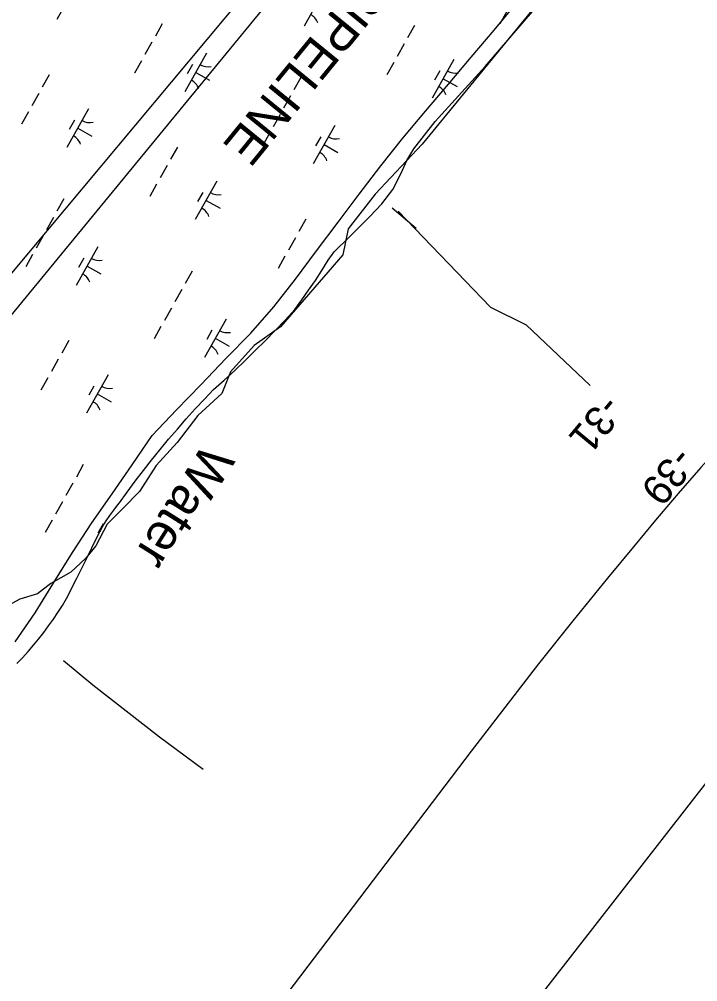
# Model space of a CAD drawing. Extents: x 3913936 to 3933962, y 195330 to 217741.
# Drawn here: x 3927136 to 3927903, y 210166 to 211254 of the extents above; entities that cross this region are included whole.
import ezdxf

# ---------------------------------------------------------------- set-up
doc = ezdxf.new("R2010")
doc.units = 0
for name, color, linetype in [('V-LEVE-TOET', 7, 'Continuous'), ('V-RIVR-EDGE', 7, 'Continuous'), ('V-RIVR-IDEN', 7, 'Continuous'), ('V-RIVR-RANG', 7, 'Continuous'), ('V-RRAP-FSHR', 7, 'Continuous'), ('V-TOPO-DPTH', 7, 'Continuous'), ('V-TOPO-MAJR', 7, 'Continuous'), ('V-TOPO-MINR', 7, 'Continuous'), ('V-UTIL-IDEN', 7, 'Continuous'), ('V-UTIL-LINE', 7, 'Continuous'), ('V-WETL-SWMP', 7, 'Continuous')]:
    doc.layers.add(name, color=color, linetype=linetype)

msp = doc.modelspace()

# ---------------------------------------------------------------- linework, layer by layer
at = {"layer": 'V-LEVE-TOET'}
msp.add_line((3927585, 211017.3), (3927557.8, 211040.4), dxfattribs=at)
for points in [[(3927564.4, 211037), (3927669, 210928.5), (3927709.2, 210908.4), (3927781.5, 210840)], [(3927344, 210406.2), (3927294.6, 210442.9), (3927219.2, 210501.3), (3927186.2, 210528.8)]]:
    msp.add_lwpolyline(points, dxfattribs=at)
at = {"layer": 'V-RIVR-EDGE'}
msp.add_lwpolyline([(3927756.7, 211314.2), (3927591.7, 211112.6), (3927538.6, 211056), (3927508, 211017.1), (3927502.1, 210987.7), (3927431.3, 210906.3), (3927401.9, 210885.1), (3927374.8, 210855.6), (3927365.3, 210830.9), (3927338.2, 210806.1), (3927314.7, 210775.5), (3927291.1, 210749.6), (3927272.2, 210720.1), (3927253.4, 210701.2), (3927235.7, 210683.5), (3927222.7, 210658.8), (3927210.9, 210644.6), (3927194.4, 210629.3), (3927172, 210616.4), (3927156.7, 210604.6), (3927136.7, 210598.7), (3927115.5, 210586.9)], dxfattribs=at)
at = {"layer": 'V-RRAP-FSHR'}
msp.add_lwpolyline([(3927131.5, 210550.4), (3927154.1, 210583.3), (3927175.3, 210617.3), (3927196.5, 210651.2), (3927218.2, 210684.8), (3927241.3, 210717.6), (3927263.8, 210750.5), (3927286.6, 210783.4), (3927314.1, 210812.4), (3927341.8, 210841.2), (3927369.6, 210870.5), (3927397.8, 210899.1), (3927423.9, 210928.7), (3927448.6, 210960.1), (3927472.3, 210992.3), (3927496.8, 211024.5), (3927520.4, 211056.3), (3927544.8, 211088.3), (3927569.6, 211119.3), (3927595.4, 211149.9), (3927621.2, 211180.5), (3927647.1, 211211), (3927673.1, 211241.5), (3927698.5, 211272.3)], dxfattribs=at)
at = {"layer": 'V-TOPO-DPTH'}
msp.add_lwpolyline([(3929049.3, 211975.4), (3928738.9, 211649.4), (3928719.6, 211629.1), (3928700.4, 211608.8), (3928681.2, 211588.5), (3928662.1, 211568.1), (3928563.7, 211463.2), (3928495.6, 211390.3), (3928427.6, 211317.1), (3928360, 211243.7), (3928292.5, 211170.1), (3927933, 210776.4), (3927906.8, 210747.2), (3927880.9, 210717.8), (3927855.5, 210688), (3927830.4, 210657.8), (3927801.2, 210622.3), (3927762, 210574), (3927723.2, 210525.4), (3927684.9, 210476.3), (3927647, 210427), (3927239.8, 209891)], dxfattribs=at)
at = {"layer": 'V-TOPO-MAJR'}
msp.add_lwpolyline([(3929256, 211859.5), (3929211.4, 211816.6), (3929121.9, 211728), (3929033.1, 211638.7), (3928885.5, 211488.3), (3928871.2, 211473.5), (3928856.9, 211458.7), (3928842.7, 211443.8), (3928828.5, 211428.8), (3928539.4, 211119.9), (3928456.8, 211030.6), (3928374.9, 210940.6), (3928294, 210849.6), (3928213.9, 210758), (3928089.8, 210614.3), (3928072.4, 210593.9), (3928055.3, 210573.4), (3928038.5, 210552.6), (3928021.9, 210531.6), (3927604.9, 209996.6)], dxfattribs=at)
at = {"layer": 'V-TOPO-MINR'}
msp.add_lwpolyline([(3929049.3, 211975.4), (3928738.9, 211649.4), (3928719.6, 211629.1), (3928700.4, 211608.8), (3928681.2, 211588.5), (3928662.1, 211568.1), (3928563.7, 211463.2), (3928495.6, 211390.3), (3928427.6, 211317.1), (3928360, 211243.7), (3928292.5, 211170.1), (3927933, 210776.4), (3927906.8, 210747.2), (3927880.9, 210717.8), (3927855.5, 210688), (3927830.4, 210657.8), (3927801.2, 210622.3), (3927762, 210574), (3927723.2, 210525.4), (3927684.9, 210476.3), (3927647, 210427), (3927239.8, 209891)], dxfattribs=at)
at = {"layer": 'V-UTIL-LINE'}
for points in [[(3928328.3, 212380.9), (3926784.1, 210502.9), (3926424.7, 209908.7), (3925640.5, 208467.6), (3924952.2, 207329.2), (3923971.7, 204752.2), (3923252.9, 203563.7), (3921560.2, 201558.8), (3920397.9, 200112.9)], [(3928315.8, 212388.1), (3926944.7, 210748.9), (3926592.7, 210251.5), (3926408.9, 209915), (3925628.6, 208474.4), (3925140, 207727.4), (3924556, 206253.6), (3924055.8, 204771.5), (3923484.9, 203858.5), (3922256, 202262.6), (3921816.4, 201905.6), (3920704.8, 200345.1), (3920462.4, 200062.7)]]:
    msp.add_lwpolyline(points, dxfattribs=at)
at = {"layer": 'V-WETL-SWMP'}
for p, q in [((3927203, 211296.9), (3927178.5, 211253.3)), ((3927482.6, 211289.7), (3927458.1, 211246.1)), ((3927662.7, 211200.5), (3927718.7, 211265.1)), ((3927687.3, 211262.6), (3927679.4, 211248.6)), ((3927297.8, 211248.7), (3927290, 211234.7)), ((3927583, 211246.7), (3927575.2, 211232.7)), ((3927286.1, 211227.8), (3927278.2, 211213.8)), ((3927571.2, 211225.8), (3927563.4, 211211.8)), ((3927274.3, 211206.8), (3927266.5, 211192.9)), ((3927348, 211215.4), (3927323.5, 211171.8)), ((3927559.5, 211204.8), (3927551.6, 211190.9)), ((3927627.6, 211208.2), (3927603.1, 211164.6)), ((3927331.9, 211202.6), (3927326.1, 211192.2)), ((3927611.5, 211195.4), (3927605.7, 211184.9)), ((3927606.3, 211138.1), (3927662.7, 211200.5)), ((3927170, 211190.9), (3927162.2, 211177)), ((3927335.7, 211193.6), (3927351.4, 211184.8)), ((3927454.6, 211188.1), (3927446.7, 211174.1)), ((3927615.3, 211186.4), (3927631, 211177.6)), ((3927158.3, 211170), (3927150.4, 211156.1)), ((3927442.8, 211167.2), (3927435, 211153.2)), ((3927214.6, 211152.4), (3927190.1, 211108.9)), ((3927146.5, 211149.1), (3927138.7, 211135.1)), ((3927198.6, 211139.7), (3927192.7, 211129.2)), ((3927431.1, 211146.2), (3927423.2, 211132.3)), ((3927202.4, 211130.7), (3927218.1, 211121.8)), ((3927493, 211133.9), (3927468.5, 211090.3)), ((3927582.2, 211107.4), (3927606.3, 211138.1)), ((3927419.3, 211125.3), (3927411.5, 211111.4)), ((3927476.9, 211121.1), (3927471.1, 211110.7)), ((3927315, 211109.4), (3927307.2, 211095.5)), ((3927480.7, 211112.1), (3927496.4, 211103.3)), ((3927574.2, 211094), (3927582.2, 211107.4)), ((3927303.3, 211088.5), (3927295.4, 211074.6)), ((3927567.9, 211079.9), (3927574.2, 211094)), ((3927558.6, 211061.4), (3927567.9, 211079.9)), ((3927291.5, 211067.6), (3927283.7, 211053.6)), ((3927359.6, 211070.9), (3927335.1, 211027.4)), ((3927343.6, 211058.2), (3927337.7, 211047.7)), ((3927546.2, 211045.3), (3927558.6, 211061.4)), ((3927186.6, 211050.8), (3927178.8, 211036.9)), ((3927347.4, 211049.1), (3927363.1, 211040.3)), ((3927532.5, 211031), (3927546.2, 211045.3)), ((3927520.8, 211019.4), (3927532.5, 211031)), ((3927174.8, 211029.9), (3927167, 211016)), ((3927460, 211027.9), (3927452.2, 211014)), ((3927509.2, 211007.7), (3927520.8, 211019.4)), ((3927163.1, 211009), (3927155.2, 210995.1)), ((3927448.3, 211007), (3927440.4, 210993)), ((3927492.3, 210991.1), (3927509.2, 211007.7)), ((3927151.3, 210988.1), (3927143.5, 210974.1)), ((3927225, 210996.6), (3927200.5, 210953.1)), ((3927485.4, 210981.4), (3927492.3, 210991.1)), ((3927209, 210983.9), (3927203.1, 210973.4)), ((3927436.5, 210986.1), (3927428.7, 210972.1)), ((3927478.2, 210970), (3927485.4, 210981.4)), ((3927212.8, 210974.9), (3927228.4, 210966)), ((3927331.6, 210969.3), (3927323.8, 210955.4)), ((3927470.9, 210958.7), (3927478.2, 210970)), ((3927463.3, 210947.6), (3927470.9, 210958.7)), ((3927319.8, 210948.4), (3927312, 210934.5)), ((3927455.5, 210936.6), (3927463.3, 210947.6)), ((3927447.5, 210925.8), (3927455.5, 210936.6)), ((3927308.1, 210927.5), (3927300.2, 210913.5)), ((3927436.6, 210913.9), (3927447.5, 210925.8)), ((3927370, 210915.1), (3927345.5, 210871.6)), ((3927425.6, 210902.2), (3927436.6, 210913.9)), ((3927296.3, 210906.6), (3927288.5, 210892.6)), ((3927354, 210902.4), (3927348.1, 210891.9)), ((3927414.4, 210890.7), (3927425.6, 210902.2)), ((3927192.1, 210890.7), (3927184.2, 210876.7)), ((3927357.8, 210893.3), (3927373.4, 210884.5)), ((3927403, 210879.4), (3927414.4, 210890.7)), ((3927391.4, 210868.2), (3927403, 210879.4)), ((3927180.3, 210869.7), (3927172.5, 210855.8)), ((3927379.8, 210857.1), (3927391.4, 210868.2)), ((3927367.9, 210846.2), (3927379.8, 210857.1)), ((3927168.5, 210848.8), (3927160.7, 210834.9)), ((3927236.6, 210852.2), (3927212.1, 210808.6)), ((3927355.9, 210835.5), (3927367.9, 210846.2)), ((3927220.6, 210839.4), (3927214.7, 210828.9)), ((3927345.4, 210824.6), (3927355.9, 210835.5)), ((3927224.4, 210830.4), (3927240.1, 210821.6)), ((3927335.1, 210813.5), (3927345.4, 210824.6)), ((3927324.9, 210802.2), (3927335.1, 210813.5)), ((3927314.9, 210790.8), (3927324.9, 210802.2)), ((3927305, 210779.3), (3927314.9, 210790.8)), ((3927295.3, 210767.6), (3927305, 210779.3)), ((3927285.8, 210755.8), (3927295.3, 210767.6)), ((3927208.6, 210750.6), (3927200.8, 210736.6)), ((3927276.5, 210743.9), (3927285.8, 210755.8)), ((3927267.3, 210731.8), (3927276.5, 210743.9)), ((3927196.9, 210729.7), (3927189, 210715.7)), ((3927258.3, 210719.6), (3927267.3, 210731.8)), ((3927249.4, 210707.3), (3927258.3, 210719.6)), ((3927185.1, 210708.7), (3927177.3, 210694.8)), ((3927242.9, 210699), (3927247.4, 210704.8)), ((3927247.4, 210704.8), (3927249.4, 210707.3)), ((3927238.7, 210693.1), (3927242.9, 210699)), ((3927173.3, 210687.8), (3927165.5, 210673.9)), ((3927231, 210683.6), (3927225.1, 210673.1)), ((3927230.8, 210680.9), (3927234.6, 210687.1)), ((3927234.6, 210687.1), (3927238.7, 210693.1)), ((3927223.8, 210668.2), (3927227.2, 210674.6)), ((3927227.2, 210674.6), (3927230.8, 210680.9)), ((3927212.7, 210645.1), (3927223.8, 210668.2)), ((3927201.3, 210622.2), (3927212.7, 210645.1)), ((3927189.7, 210599.4), (3927201.3, 210622.2)), ((3927184.9, 210591.5), (3927189.7, 210599.4)), ((3927179.9, 210583.7), (3927184.9, 210591.5)), ((3927169.3, 210568.4), (3927174.7, 210576)), ((3927174.7, 210576), (3927179.9, 210583.7)), ((3927163.8, 210561), (3927169.3, 210568.4)), ((3927152.2, 210546.5), (3927158.1, 210553.6)), ((3927158.1, 210553.6), (3927163.8, 210561)), ((3927146.2, 210539.4), (3927152.2, 210546.5)), ((3927133.6, 210525.8), (3927140, 210532.5)), ((3927140, 210532.5), (3927146.2, 210539.4))]:
    msp.add_line(p, q, dxfattribs=at)
for centre, start, end in [((3927457, 211243.7), 19.8861, 61.4297), ((3927349.5, 211217.6), 239.8861, 281.4297), ((3927629.1, 211210.4), 239.8861, 281.4297), ((3927322.4, 211169.4), 19.8861, 61.4297), ((3927602, 211162.2), 19.8861, 61.4297), ((3927216.1, 211154.6), 239.8861, 281.4297), ((3927189, 211106.5), 19.8861, 61.4297), ((3927494.5, 211136.1), 239.8861, 281.4297), ((3927467.4, 211087.9), 19.8861, 61.4297), ((3927361.1, 211073.1), 239.8861, 281.4297), ((3927334, 211024.9), 19.8861, 61.4297), ((3927226.5, 210998.8), 239.8861, 281.4297), ((3927199.4, 210950.7), 19.8861, 61.4297), ((3927371.5, 210917.3), 239.8861, 281.4297), ((3927344.4, 210869.2), 19.8861, 61.4297), ((3927238.1, 210854.3), 239.8861, 281.4297), ((3927211.1, 210806.2), 19.8861, 61.4297)]:
    msp.add_arc(centre, 17.6, start, end, dxfattribs=at)

# ---------------------------------------------------------------- texts
at = {"layer": 'V-RIVR-IDEN'}
msp.add_text('Water', height=42, rotation=237.8422, dxfattribs=at).set_placement((3927345.3, 210776.7))
at = {"layer": 'V-RIVR-RANG'}
for s, p in [('-31', (3927796.9, 210831.6)), ('-39', (3927878.5, 210772.9))]:
    msp.add_text(s, height=33.5, rotation=230.3643, dxfattribs=at).set_placement(p)
at = {"layer": 'V-UTIL-IDEN'}
msp.add_text('CALIF. CO. 6" GAS PIPELINE', height=42, rotation=230.7536, dxfattribs=at).set_placement((3927845.9, 211700.3))

doc.saveas('drawing.dxf')
